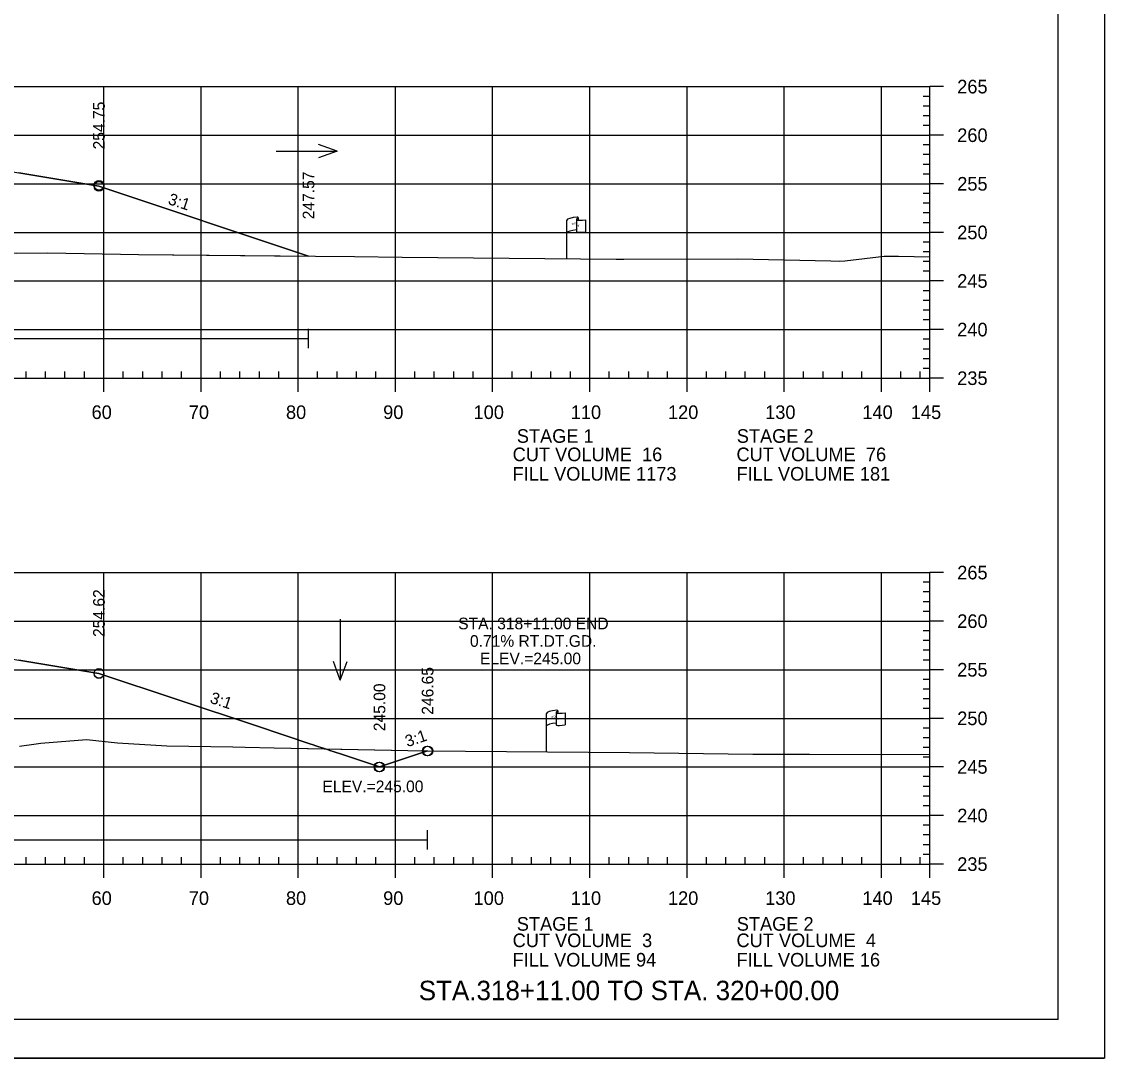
# Model space of a CAD drawing. Extents: x 1365647 to 1367999, y 387113 to 400173.
# Drawn here: x 1365945.6 to 1366057, y 398893 to 398999.7 of the extents above; entities that cross this region are included whole.
import ezdxf

# ---------------------------------------------------------------- set-up
doc = ezdxf.new("R2010")
doc.units = 0
for name, color, linetype in [('E_Existing ROW', 7, 'Continuous'), ('R_Axis', 7, 'Continuous'), ('R_Axis Annot', 7, 'Continuous'), ('R_Border', 7, 'Continuous'), ('R_Border Notes', 7, 'Continuous'), ('R_Contours', 7, 'Continuous'), ('R_Draft', 7, 'Continuous'), ('R_Exist Surface', 7, 'Continuous'), ('R_Fin Surface', 7, 'Continuous'), ('R_Fin Surface Annot', 7, 'Continuous'), ('R_Grid', 7, 'Continuous'), ('R_No Plot', 7, 'Continuous'), ('R_Water', 7, 'Continuous'), ('R_Water Annot', 7, 'Continuous'), ('R_Xsect Elev', 7, 'Continuous')]:
    doc.layers.add(name, color=color, linetype=linetype)

msp = doc.modelspace()

# ---------------------------------------------------------------- linework, layer by layer
at = {"layer": 'E_Existing ROW'}
for p, q in [((1366001.73, 398975.27), (1366001.73, 398979.22)), ((1366002.73, 398979.31), (1366002.73, 398979.3)), ((1366002.73, 398979.3), (1366002.73, 398978.07)), ((1366002.89, 398979.47), (1366002.89, 398979.23)), ((1366003.66, 398979.27), (1366003.66, 398978.03)), ((1365999.62, 398924.52), (1365999.62, 398928.48)), ((1366000.62, 398928.57), (1366000.62, 398928.56)), ((1366000.62, 398928.56), (1366000.62, 398927.33)), ((1366000.79, 398928.73), (1366000.79, 398928.49)), ((1366001.55, 398928.53), (1366001.55, 398927.29))]:
    msp.add_line(p, q, dxfattribs=at)
for centre, radius, start, end in [((1366002.8, 398979.31), 0.078, 88.6458, 274.2828), ((1366002.81, 398979.47), 0.0783, 263.0712, 93.9564), ((1366002.8, 398978.07), 0.0783, 180, 273.9564), ((1366000.7, 398928.57), 0.078, 88.6458, 274.2828), ((1366000.71, 398928.73), 0.0783, 263.0712, 93.9564), ((1366000.7, 398927.33), 0.0783, 180, 273.9564)]:
    msp.add_arc(centre, radius, start, end, dxfattribs=at)
for centre, major_axis, ratio, start_param, end_param in [((1366003.31, 398979.26), (-1.58, -0.04), 0.19887, 5.030368, 6.283185), ((1366004.02, 398979.37), (-1.23, -0.13), 0.052933, 0.159456, 1.268315), ((1366003.31, 398977.94), (-1.58, -0.04), 0.19887, 5.083035, 6.194897), ((1366004.02, 398978.13), (-1.23, -0.13), 0.052933, 0.159456, 1.268315), ((1366001.2, 398928.52), (-1.58, -0.04), 0.19887, 5.030368, 6.283185), ((1366001.91, 398928.63), (-1.23, -0.13), 0.052933, 0.159456, 1.268315), ((1366001.2, 398927.2), (-1.58, -0.04), 0.19887, 5.083035, 6.194897), ((1366001.91, 398927.39), (-1.23, -0.13), 0.052933, 0.159456, 1.268315)]:
    msp.add_ellipse(centre, major_axis=major_axis, ratio=ratio, start_param=start_param, end_param=end_param, dxfattribs=at)
at = {"layer": 'R_Axis'}
for p, q in [((1366039.09, 398962.97), (1366039.09, 398992.97)), ((1366040.49, 398992.97), (1366039.09, 398992.97)), ((1366039.09, 398991.97), (1366038.39, 398991.97)), ((1366039.09, 398990.97), (1366038.39, 398990.97)), ((1366039.09, 398989.97), (1366038.39, 398989.97)), ((1366039.09, 398988.97), (1366038.39, 398988.97)), ((1366039.09, 398986.97), (1366038.39, 398986.97)), ((1366040.49, 398987.97), (1366039.09, 398987.97)), ((1366039.09, 398985.97), (1366038.39, 398985.97)), ((1366039.09, 398984.97), (1366038.39, 398984.97)), ((1366039.09, 398983.97), (1366038.39, 398983.97)), ((1366040.49, 398982.97), (1366039.09, 398982.97)), ((1366039.09, 398981.97), (1366038.39, 398981.97)), ((1366039.09, 398980.97), (1366038.39, 398980.97)), ((1366039.09, 398979.97), (1366038.39, 398979.97)), ((1366039.09, 398978.97), (1366038.39, 398978.97)), ((1366039.09, 398976.97), (1366038.39, 398976.97)), ((1366040.49, 398977.97), (1366039.09, 398977.97)), ((1366039.09, 398975.97), (1366038.39, 398975.97)), ((1366039.09, 398974.97), (1366038.39, 398974.97)), ((1366039.09, 398973.97), (1366038.39, 398973.97)), ((1366040.49, 398972.97), (1366039.09, 398972.97)), ((1366039.09, 398971.97), (1366038.39, 398971.97)), ((1366039.09, 398970.97), (1366038.39, 398970.97)), ((1366039.09, 398969.97), (1366038.39, 398969.97)), ((1366039.09, 398968.97), (1366038.39, 398968.97)), ((1366039.09, 398966.97), (1366038.39, 398966.97)), ((1366040.49, 398967.97), (1366039.09, 398967.97)), ((1366039.09, 398965.97), (1366038.39, 398965.97)), ((1366039.09, 398964.97), (1366038.39, 398964.97)), ((1365946.09, 398962.97), (1365946.09, 398963.67)), ((1365948.09, 398962.97), (1365948.09, 398963.67)), ((1365950.09, 398962.97), (1365950.09, 398963.67)), ((1365952.09, 398962.97), (1365952.09, 398963.67)), ((1365956.09, 398962.97), (1365956.09, 398963.67)), ((1365958.09, 398962.97), (1365958.09, 398963.67)), ((1365960.09, 398962.97), (1365960.09, 398963.67)), ((1365962.09, 398962.97), (1365962.09, 398963.67)), ((1365966.09, 398962.97), (1365966.09, 398963.67)), ((1365968.09, 398962.97), (1365968.09, 398963.67)), ((1365970.09, 398962.97), (1365970.09, 398963.67)), ((1365972.09, 398962.97), (1365972.09, 398963.67)), ((1365976.09, 398962.97), (1365976.09, 398963.67)), ((1365978.09, 398962.97), (1365978.09, 398963.67)), ((1365980.09, 398962.97), (1365980.09, 398963.67)), ((1365982.09, 398962.97), (1365982.09, 398963.67)), ((1365986.09, 398962.97), (1365986.09, 398963.67)), ((1365988.09, 398962.97), (1365988.09, 398963.67)), ((1365990.09, 398962.97), (1365990.09, 398963.67)), ((1365992.09, 398962.97), (1365992.09, 398963.67)), ((1365996.09, 398962.97), (1365996.09, 398963.67)), ((1365998.09, 398962.97), (1365998.09, 398963.67)), ((1366000.09, 398962.97), (1366000.09, 398963.67)), ((1366002.09, 398962.97), (1366002.09, 398963.67)), ((1366006.09, 398962.97), (1366006.09, 398963.67)), ((1366008.09, 398962.97), (1366008.09, 398963.67)), ((1366010.09, 398962.97), (1366010.09, 398963.67)), ((1366012.09, 398962.97), (1366012.09, 398963.67)), ((1366016.09, 398962.97), (1366016.09, 398963.67)), ((1366018.09, 398962.97), (1366018.09, 398963.67)), ((1366020.09, 398962.97), (1366020.09, 398963.67)), ((1366022.09, 398962.97), (1366022.09, 398963.67)), ((1366026.09, 398962.97), (1366026.09, 398963.67)), ((1366028.09, 398962.97), (1366028.09, 398963.67)), ((1366030.09, 398962.97), (1366030.09, 398963.67)), ((1366032.09, 398962.97), (1366032.09, 398963.67)), ((1366036.09, 398962.97), (1366036.09, 398963.67)), ((1366038.09, 398962.97), (1366038.09, 398963.67)), ((1366039.09, 398963.97), (1366038.39, 398963.97)), ((1365749.09, 398962.97), (1366039.09, 398962.97)), ((1365954.09, 398961.57), (1365954.09, 398962.97)), ((1365964.09, 398961.57), (1365964.09, 398962.97)), ((1365974.09, 398961.57), (1365974.09, 398962.97)), ((1365984.09, 398961.57), (1365984.09, 398962.97)), ((1365994.09, 398961.57), (1365994.09, 398962.97)), ((1366004.09, 398961.57), (1366004.09, 398962.97)), ((1366014.09, 398961.57), (1366014.09, 398962.97)), ((1366024.09, 398961.57), (1366024.09, 398962.97)), ((1366034.09, 398961.57), (1366034.09, 398962.97)), ((1366039.09, 398961.57), (1366039.09, 398962.97)), ((1366040.49, 398962.97), (1366039.09, 398962.97)), ((1366039.09, 398912.97), (1366039.09, 398942.97)), ((1366040.49, 398942.97), (1366039.09, 398942.97)), ((1366039.09, 398941.97), (1366038.39, 398941.97)), ((1366039.09, 398940.97), (1366038.39, 398940.97)), ((1366039.09, 398939.97), (1366038.39, 398939.97)), ((1366039.09, 398938.97), (1366038.39, 398938.97)), ((1366040.49, 398937.97), (1366039.09, 398937.97)), ((1366039.09, 398936.97), (1366038.39, 398936.97)), ((1366039.09, 398935.97), (1366038.39, 398935.97)), ((1366039.09, 398934.97), (1366038.39, 398934.97)), ((1366039.09, 398933.97), (1366038.39, 398933.97)), ((1366040.49, 398932.97), (1366039.09, 398932.97)), ((1366039.09, 398931.97), (1366038.39, 398931.97)), ((1366039.09, 398930.97), (1366038.39, 398930.97)), ((1366039.09, 398929.97), (1366038.39, 398929.97)), ((1366039.09, 398928.97), (1366038.39, 398928.97)), ((1366040.49, 398927.97), (1366039.09, 398927.97)), ((1366039.09, 398926.97), (1366038.39, 398926.97)), ((1366039.09, 398925.97), (1366038.39, 398925.97)), ((1366039.09, 398924.97), (1366038.39, 398924.97)), ((1366039.09, 398923.97), (1366038.39, 398923.97)), ((1366040.49, 398922.97), (1366039.09, 398922.97)), ((1366039.09, 398921.97), (1366038.39, 398921.97)), ((1366039.09, 398920.97), (1366038.39, 398920.97)), ((1366039.09, 398919.97), (1366038.39, 398919.97)), ((1366039.09, 398918.97), (1366038.39, 398918.97)), ((1366040.49, 398917.97), (1366039.09, 398917.97)), ((1366039.09, 398916.97), (1366038.39, 398916.97)), ((1366039.09, 398915.97), (1366038.39, 398915.97)), ((1366039.09, 398914.97), (1366038.39, 398914.97)), ((1365946.09, 398912.97), (1365946.09, 398913.67)), ((1365948.09, 398912.97), (1365948.09, 398913.67)), ((1365950.09, 398912.97), (1365950.09, 398913.67)), ((1365952.09, 398912.97), (1365952.09, 398913.67)), ((1365956.09, 398912.97), (1365956.09, 398913.67)), ((1365958.09, 398912.97), (1365958.09, 398913.67)), ((1365960.09, 398912.97), (1365960.09, 398913.67)), ((1365962.09, 398912.97), (1365962.09, 398913.67)), ((1365966.09, 398912.97), (1365966.09, 398913.67)), ((1365968.09, 398912.97), (1365968.09, 398913.67)), ((1365970.09, 398912.97), (1365970.09, 398913.67)), ((1365972.09, 398912.97), (1365972.09, 398913.67)), ((1365976.09, 398912.97), (1365976.09, 398913.67)), ((1365978.09, 398912.97), (1365978.09, 398913.67)), ((1365980.09, 398912.97), (1365980.09, 398913.67)), ((1365982.09, 398912.97), (1365982.09, 398913.67)), ((1365986.09, 398912.97), (1365986.09, 398913.67)), ((1365988.09, 398912.97), (1365988.09, 398913.67)), ((1365990.09, 398912.97), (1365990.09, 398913.67)), ((1365992.09, 398912.97), (1365992.09, 398913.67)), ((1365996.09, 398912.97), (1365996.09, 398913.67)), ((1365998.09, 398912.97), (1365998.09, 398913.67)), ((1366000.09, 398912.97), (1366000.09, 398913.67)), ((1366002.09, 398912.97), (1366002.09, 398913.67)), ((1366006.09, 398912.97), (1366006.09, 398913.67)), ((1366008.09, 398912.97), (1366008.09, 398913.67)), ((1366010.09, 398912.97), (1366010.09, 398913.67)), ((1366012.09, 398912.97), (1366012.09, 398913.67)), ((1366016.09, 398912.97), (1366016.09, 398913.67)), ((1366018.09, 398912.97), (1366018.09, 398913.67)), ((1366020.09, 398912.97), (1366020.09, 398913.67)), ((1366022.09, 398912.97), (1366022.09, 398913.67)), ((1366026.09, 398912.97), (1366026.09, 398913.67)), ((1366028.09, 398912.97), (1366028.09, 398913.67)), ((1366030.09, 398912.97), (1366030.09, 398913.67)), ((1366032.09, 398912.97), (1366032.09, 398913.67)), ((1366036.09, 398912.97), (1366036.09, 398913.67)), ((1366038.09, 398912.97), (1366038.09, 398913.67)), ((1366039.09, 398913.97), (1366038.39, 398913.97)), ((1365749.09, 398912.97), (1366039.09, 398912.97)), ((1365954.09, 398911.57), (1365954.09, 398912.97)), ((1365964.09, 398911.57), (1365964.09, 398912.97)), ((1365974.09, 398911.57), (1365974.09, 398912.97)), ((1365984.09, 398911.57), (1365984.09, 398912.97)), ((1365994.09, 398911.57), (1365994.09, 398912.97)), ((1366004.09, 398911.57), (1366004.09, 398912.97)), ((1366014.09, 398911.57), (1366014.09, 398912.97)), ((1366024.09, 398911.57), (1366024.09, 398912.97)), ((1366034.09, 398911.57), (1366034.09, 398912.97)), ((1366039.09, 398911.57), (1366039.09, 398912.97)), ((1366040.49, 398912.97), (1366039.09, 398912.97))]:
    msp.add_line(p, q, dxfattribs=at)
at = {"layer": 'R_Border'}
for q in [(1366052.27, 399102.43), (1365736.09, 398896.97)]:
    msp.add_line((1366052.27, 398896.97), q, dxfattribs=at)
at = {"layer": 'R_Contours'}
msp.add_line((1365976.87, 398924.83), (1365975.99, 398925.12), dxfattribs=at)
for points in [[(1365975.15, 398975.54), (1365953.59, 398982.72), (1365945.36, 398984.1)], [(1365906.57, 398981.48), (1365909.27, 398981.45), (1365911.87, 398981.42), (1365913.2, 398981.47), (1365914.87, 398981.56), (1365916.02, 398981.07), (1365920.19, 398979.42), (1365924.91, 398978.25), (1365927.8, 398977.54), (1365934.43, 398976.42), (1365935.74, 398976.19), (1365936.24, 398976.17), (1365945.1, 398975.83), (1365948.34, 398975.86), (1365957.65, 398975.71), (1365975.15, 398975.54)], [(1365975.15, 398975.54), (1365975.15, 398975.54)], [(1365975.99, 398925.12), (1365975.51, 398925.28), (1365975.39, 398925.32), (1365969.8, 398927.19), (1365953.59, 398932.59), (1365945.36, 398933.96)], [(1365945.4, 398925.11), (1365947.12, 398925.35), (1365947.62, 398925.41), (1365952.31, 398925.78), (1365955.51, 398925.46), (1365960.59, 398925.15), (1365967.36, 398925.04), (1365968.64, 398925.01), (1365971.6, 398924.94), (1365976.87, 398924.83)]]:
    msp.add_lwpolyline(points, dxfattribs=at)
msp.add_lwpolyline([(1365976.87, 398924.83), (1365987.08, 398924.62), (1365987.4, 398924.62), (1365982.45, 398922.97), (1365978.55, 398924.27), (1365977.23, 398924.71), (1365977.2, 398924.72), (1365977.09, 398924.76)], close=True, dxfattribs=at)
at = {"layer": 'R_Exist Surface'}
for points in [[(1365945.1, 398975.83), (1365948.34, 398975.86), (1365957.65, 398975.71), (1365975.87, 398975.53), (1365979.89, 398975.48), (1365984.8, 398975.41), (1366006.79, 398975.22), (1366007.6, 398975.21), (1366019.29, 398975.26), (1366028.9, 398975.04), (1366029.82, 398975.01), (1366030.34, 398975.03), (1366034.37, 398975.52), (1366035.84, 398975.53), (1366039.09, 398975.45)], [(1365945.4, 398925.11), (1365947.12, 398925.35), (1365947.62, 398925.41), (1365952.31, 398925.78), (1365955.51, 398925.46), (1365960.59, 398925.15), (1365967.36, 398925.04), (1365968.64, 398925.01), (1365971.6, 398924.94), (1365987.08, 398924.62), (1366008.17, 398924.46), (1366020.86, 398924.3), (1366026.68, 398924.28), (1366034.21, 398924.26), (1366039.09, 398924.29)]]:
    msp.add_lwpolyline(points, dxfattribs=at)
at = {"layer": 'R_Fin Surface'}
for points in [[(1365822.42, 398976.82), (1365830.68, 398974.07), (1365834.59, 398975.37), (1365835.17, 398975.47), (1365856.59, 398979.04), (1365862.59, 398979.63), (1365864.59, 398979.82), (1365894.09, 398982.71), (1365923.59, 398985.61), (1365925.59, 398985.8), (1365931.59, 398986.39), (1365945.36, 398984.1), (1365953.59, 398982.72), (1365975.15, 398975.54)], [(1365821.59, 398926), (1365827.85, 398923.91), (1365833.84, 398925.91), (1365834.59, 398926.16), (1365856.59, 398928.91), (1365862.59, 398929.49), (1365864.59, 398929.69), (1365894.09, 398932.58), (1365923.59, 398935.47), (1365925.59, 398935.67), (1365931.59, 398936.26), (1365945.36, 398933.96), (1365953.59, 398932.59), (1365969.8, 398927.19), (1365975.39, 398925.32), (1365975.51, 398925.28), (1365975.99, 398925.12), (1365977.09, 398924.76), (1365977.2, 398924.72), (1365977.23, 398924.71), (1365978.55, 398924.27), (1365982.45, 398922.97), (1365987.4, 398924.62)]]:
    msp.add_lwpolyline(points, dxfattribs=at)
at = {"layer": 'R_Grid'}
for p, q in [((1365749.09, 398992.97), (1366039.09, 398992.97)), ((1365954.09, 398962.97), (1365954.09, 398992.97)), ((1365964.09, 398962.97), (1365964.09, 398992.97)), ((1365974.09, 398962.97), (1365974.09, 398992.97)), ((1365984.09, 398962.97), (1365984.09, 398992.97)), ((1365994.09, 398962.97), (1365994.09, 398992.97)), ((1366004.09, 398962.97), (1366004.09, 398992.97)), ((1366014.09, 398962.97), (1366014.09, 398992.97)), ((1366024.09, 398962.97), (1366024.09, 398992.97)), ((1366034.09, 398962.97), (1366034.09, 398992.97)), ((1366039.09, 398962.97), (1366039.09, 398992.97)), ((1365749.09, 398987.97), (1366039.09, 398987.97)), ((1365749.09, 398982.97), (1366039.09, 398982.97)), ((1365749.09, 398977.97), (1366039.09, 398977.97)), ((1365749.09, 398972.97), (1366039.09, 398972.97)), ((1365749.09, 398967.97), (1366039.09, 398967.97)), ((1365749.09, 398962.97), (1366039.09, 398962.97)), ((1365749.09, 398942.97), (1366039.09, 398942.97)), ((1365954.09, 398912.97), (1365954.09, 398942.97)), ((1365964.09, 398912.97), (1365964.09, 398942.97)), ((1365974.09, 398912.97), (1365974.09, 398942.97)), ((1365984.09, 398912.97), (1365984.09, 398942.97)), ((1365994.09, 398912.97), (1365994.09, 398942.97)), ((1366004.09, 398912.97), (1366004.09, 398942.97)), ((1366014.09, 398912.97), (1366014.09, 398942.97)), ((1366024.09, 398912.97), (1366024.09, 398942.97)), ((1366034.09, 398912.97), (1366034.09, 398942.97)), ((1366039.09, 398912.97), (1366039.09, 398942.97)), ((1365749.09, 398937.97), (1366039.09, 398937.97)), ((1365749.09, 398932.97), (1366039.09, 398932.97)), ((1365749.09, 398927.97), (1366039.09, 398927.97)), ((1365749.09, 398922.97), (1366039.09, 398922.97)), ((1365749.09, 398917.97), (1366039.09, 398917.97)), ((1365749.09, 398912.97), (1366039.09, 398912.97))]:
    msp.add_line(p, q, dxfattribs=at)
at = {"layer": 'R_No Plot'}
msp.add_line((1365723.69, 398892.99), (1366057.03, 398892.99), dxfattribs=at)
msp.add_lwpolyline([(1365723.69, 399106.32), (1366057.03, 399106.32), (1366057.03, 398892.99), (1365723.69, 398892.99)], close=True, dxfattribs=at)
for centre in [(1365953.59, 398982.82), (1365953.59, 398982.81), (1365953.59, 398982.72), (1365953.59, 398932.6), (1365953.59, 398932.59), (1365953.59, 398932.58), (1365987.36, 398924.62), (1365987.4, 398924.62), (1365987.43, 398924.62), (1365982.41, 398922.97), (1365982.45, 398922.97), (1365982.48, 398922.97)]:
    msp.add_circle(centre, 0.5, dxfattribs=at)
at = {"layer": 'R_Water'}
for p, q in [((1365975.15, 398966.06), (1365975.15, 398968.06)), ((1365882.32, 398967.06), (1365975.15, 398967.06)), ((1365987.4, 398914.46), (1365987.4, 398916.46)), ((1365882.23, 398915.46), (1365987.4, 398915.46))]:
    msp.add_line(p, q, dxfattribs=at)
at = {"layer": 'R_Water Annot'}
for p, q in [((1365978.11, 398986.33), (1365976.19, 398987.03)), ((1365971.83, 398986.33), (1365978.11, 398986.33)), ((1365978.11, 398986.33), (1365976.19, 398985.63)), ((1365978.42, 398938.19), (1365978.42, 398931.9)), ((1365978.42, 398931.9), (1365977.72, 398933.83)), ((1365978.42, 398931.9), (1365979.12, 398933.83))]:
    msp.add_line(p, q, dxfattribs=at)

# ---------------------------------------------------------------- texts
at = {"layer": 'E_Existing ROW'}
for s, height, rotation, p in [('DWB 11-9-07', 0.001, 90, (1366002.89, 398979.23)), ('R ', 0.2, 9.9884, (1366002.25, 398978.72)), (' O', 0.2, 9.9884, (1366002.39, 398978.76)), ('W', 0.2, 351.1788, (1366002.72, 398978.59)), ('DWB 11-9-07', 0.001, 5.0717, (1366003.65, 398978.03)), ('DWB 11-9-07', 0.001, 90, (1366001.73, 398975.27)), ('R ', 0.2, 9.9884, (1366000.14, 398927.98)), (' O', 0.2, 9.9884, (1366000.29, 398928.02)), ('W', 0.2, 351.1788, (1366000.62, 398927.85)), ('DWB 11-9-07', 0.001, 90, (1366000.79, 398928.49)), ('DWB 11-9-07', 0.001, 5.0717, (1366001.54, 398927.29)), ('DWB 11-9-07', 0.001, 90, (1365999.62, 398924.52))]:
    msp.add_text(s, height=height, rotation=rotation, dxfattribs=at).set_placement(p)
at = {"layer": 'R_Axis Annot'}
for s, p in [('265', (1366041.89, 398992.27)), ('260', (1366041.89, 398987.27)), ('255', (1366041.89, 398982.27)), ('250', (1366041.89, 398977.27)), ('245', (1366041.89, 398972.27)), ('240', (1366041.89, 398967.27)), ('235', (1366041.89, 398962.27)), ('60', (1365952.83, 398958.77)), ('70', (1365962.83, 398958.77)), ('80', (1365972.83, 398958.77)), ('90', (1365982.83, 398958.77)), ('100', (1365992.13, 398958.77)), ('110', (1366002.13, 398958.77)), ('120', (1366012.13, 398958.77)), ('130', (1366022.13, 398958.77)), ('140', (1366032.13, 398958.77)), ('145', (1366037.12, 398958.77)), ('STAGE 1', (1365996.58, 398956.32)), ('STAGE 2', (1366019.21, 398956.32)), ('CUT VOLUME  16', (1365996.15, 398954.43)), ('CUT VOLUME  76', (1366019.18, 398954.43)), ('FILL VOLUME 1173', (1365996.15, 398952.43)), ('FILL VOLUME 181', (1366019.18, 398952.43)), ('265', (1366041.89, 398942.27)), ('260', (1366041.89, 398937.27)), ('255', (1366041.89, 398932.27)), ('250', (1366041.89, 398927.27)), ('245', (1366041.89, 398922.27)), ('240', (1366041.89, 398917.27)), ('235', (1366041.89, 398912.27)), ('60', (1365952.83, 398908.77)), ('70', (1365962.83, 398908.77)), ('80', (1365972.83, 398908.77)), ('90', (1365982.83, 398908.77)), ('100', (1365992.13, 398908.77)), ('110', (1366002.13, 398908.77)), ('120', (1366012.13, 398908.77)), ('130', (1366022.13, 398908.77)), ('140', (1366032.13, 398908.77)), ('145', (1366037.12, 398908.77)), ('STAGE 1', (1365996.58, 398906.12)), ('STAGE 2', (1366019.21, 398906.12)), ('CUT VOLUME  3', (1365996.15, 398904.43)), ('CUT VOLUME  4', (1366019.18, 398904.43)), ('FILL VOLUME 94', (1365996.15, 398902.43)), ('FILL VOLUME 16', (1366019.18, 398902.43))]:
    msp.add_text(s, height=1.4, dxfattribs=at).set_placement(p)
at = {"layer": 'R_Border Notes'}
msp.add_text('ELEV.=245.00', height=1.2, dxfattribs=at).set_placement((1365976.58, 398920.37))
at = {"layer": 'R_Draft'}
msp.add_text('STA.318+11.00 TO STA. 320+00.00', height=2, dxfattribs=at).set_placement((1365986.49, 398898.97))
at = {"layer": 'R_Fin Surface Annot'}
for rotation, p in [(341.5651, (1365960.61, 398980.91)), (341.5651, (1365964.93, 398929.59)), (18.4349, (1365985.32, 398925))]:
    msp.add_text('3:1', height=1.2, rotation=rotation, dxfattribs=at).set_placement(p)
at = {"layer": 'R_Water'}
for s, p in [('STA. 318+11.00 END', (1365990.55, 398937.13)), ('0.71% RT.DT.GD.', (1365991.76, 398935.33)), ('ELEV.=245.00', (1365992.79, 398933.53))]:
    msp.add_text(s, height=1.2, dxfattribs=at).set_placement(p)
at = {"layer": 'R_Xsect Elev'}
for s, p in [('254.75', (1365954.19, 398986.51)), ('247.57', (1365975.75, 398979.32)), ('254.62', (1365954.19, 398936.34)), ('246.65', (1365988, 398928.34)), ('245.00', (1365983.05, 398926.65))]:
    msp.add_text(s, height=1.2, rotation=90, dxfattribs=at).set_placement(p)

doc.saveas('drawing.dxf')
